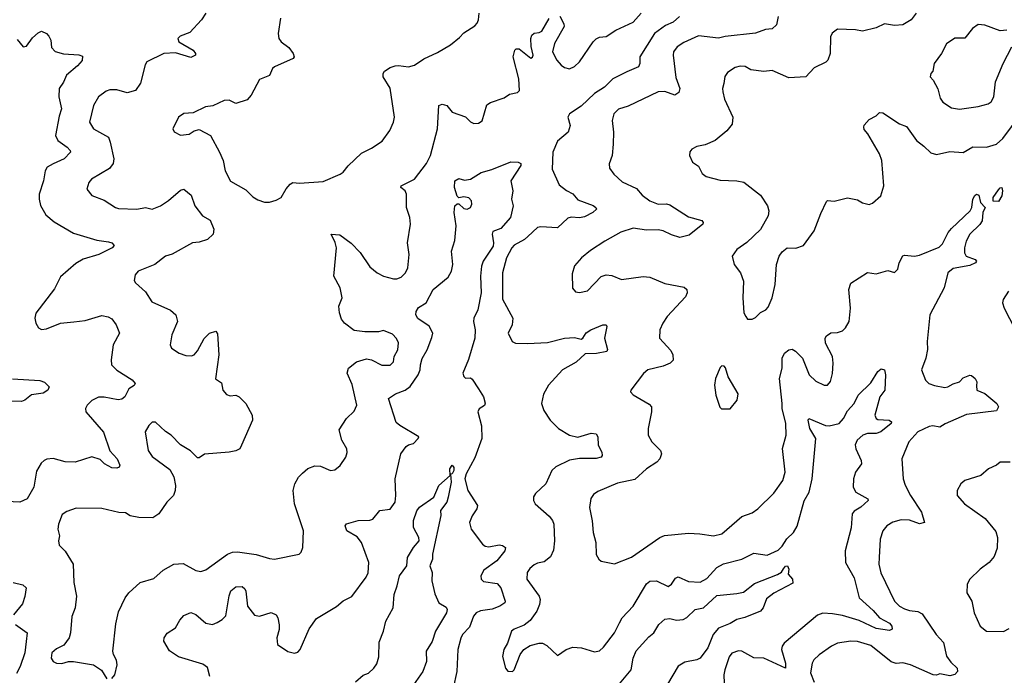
# Model space of a CAD drawing. Extents: x 2133461 to 2293071, y 753526 to 916327.
# Tile 295 of 459: x 2217344 to 2223221, y 868952 to 872867. Entities that reach past the tile are written whole.
import ezdxf

# ---------------------------------------------------------------- set-up
doc = ezdxf.new("R2010")
doc.units = 0

msp = doc.modelspace()

# ---------------------------------------------------------------- linework, layer by layer
at = {"layer": '0CON10XD'}
for points in [[(2218455.8, 872905), (2218430, 872865), (2218360.3, 872789.7), (2218301.6, 872768.4), (2218287.3, 872755), (2218293.4, 872733.4), (2218379.6, 872685), (2218394.5, 872665), (2218393.3, 872655), (2218365, 872640), (2218275, 872668.5), (2218204.7, 872665.3), (2218104.2, 872615), (2218093.2, 872596.8), (2218065, 872486.7), (2218035.4, 872444.6), (2217985, 872430), (2217925, 872447.5), (2217882.8, 872447.2), (2217860.6, 872439.4), (2217815, 872405.8), (2217785.4, 872355), (2217761.1, 872255), (2217785, 872215.6), (2217874.5, 872164.5), (2217884.6, 872134.6), (2217905.5, 872035), (2217902.7, 872007.3), (2217881.4, 871978.6), (2217773.8, 871915), (2217756.2, 871895), (2217744.2, 871855), (2217775, 871816.7), (2217849.5, 871789.5), (2217915.8, 871745.8), (2217935, 871739.2), (2218044.4, 871734.4), (2218095, 871746), (2218135, 871735.8), (2218183.8, 871755), (2218233, 871787), (2218305, 871848.6), (2218325, 871854.2), (2218368, 871818), (2218389.4, 871755), (2218435, 871696), (2218480.3, 871670.3), (2218504, 871615), (2218499.2, 871585), (2218466.2, 871555), (2218415, 871538.1), (2218375, 871534.2), (2218254.3, 871465.7), (2218215, 871454.3), (2218150, 871405), (2218051.2, 871365), (2218033.3, 871343.3), (2218028.3, 871308.3), (2218035.8, 871295), (2218095, 871240.8), (2218132.2, 871182.2), (2218245, 871131.4), (2218275.7, 871105), (2218285.7, 871065), (2218252.5, 870985), (2218242.5, 870925), (2218250, 870905), (2218296.2, 870875), (2218335, 870861.5), (2218370.6, 870859.4), (2218385, 870866), (2218405, 870888.8), (2218445, 870962.5), (2218477.5, 870995), (2218515, 871007.5), (2218525, 870990), (2218533.8, 870865), (2218513, 870723), (2218548.3, 870698.3), (2218557.5, 870655), (2218579.5, 870629.5), (2218601.2, 870621.2), (2218635, 870624.2), (2218653.8, 870615), (2218693.3, 870575), (2218732, 870505), (2218734, 870475), (2218667.5, 870325), (2218658.8, 870305), (2218635, 870292), (2218595, 870283.8), (2218447.1, 870272.9), (2218415, 870250), (2218405, 870250), (2218363, 870293), (2218305, 870327.1), (2218249.2, 870385), (2218215, 870407.1), (2218155, 870463.3), (2218135, 870463.3), (2218115.9, 870444.1), (2218094.2, 870405.8), (2218111.1, 870295), (2218135, 870257.5), (2218240.3, 870180.3), (2218265, 870137.5), (2218274.3, 870084.3), (2218273.3, 870055), (2218261.4, 870025), (2218222.9, 869985), (2218174.4, 869915), (2218138.9, 869891.1), (2218055, 869894.6), (2218004.1, 869904.1), (2217975, 869921.4), (2217935.6, 869924.4), (2217835, 869947.1), (2217681.1, 869948.9), (2217625, 869930.6), (2217597.6, 869912.4), (2217576.4, 869855), (2217572.1, 869825), (2217581.4, 869785), (2217575.7, 869755), (2217579.7, 869729.7), (2217615, 869694), (2217663.8, 869615), (2217667.3, 869505), (2217683.1, 869425), (2217675.8, 869355), (2217656.2, 869303.8), (2217647.3, 869205), (2217638.9, 869175), (2217608.8, 869131.2), (2217565, 869109.2), (2217536.2, 869085), (2217531.4, 869055), (2217545, 869034), (2217565, 869024.3), (2217595, 869022.9), (2217635, 869034), (2217665, 869034.2), (2217785, 869013.8), (2217831.7, 868981.7), (2217865, 868930)], [(2217895, 868932.5), (2217912.5, 868955), (2217926, 869015), (2217922.3, 869042.3), (2217903.8, 869075), (2217900, 869095), (2217919.1, 869259.1), (2217935, 869330), (2217974.6, 869415), (2217995, 869443.3), (2218063.8, 869506.2), (2218145, 869529.2), (2218200.2, 869579.8), (2218264.5, 869615.5), (2218319.1, 869619.1), (2218395, 869578.1), (2218425, 869571.5), (2218455, 869581.5), (2218585.4, 869674.6), (2218615, 869687.5), (2218645, 869688.5), (2218755, 869672.2), (2218835, 869648.6), (2218865, 869645.7), (2219012.5, 869675), (2219023.6, 869686.4), (2219033.3, 869715), (2219038.8, 869815), (2218984.4, 869975), (2218977.5, 870055), (2218986, 870095), (2219009.2, 870135), (2219031.7, 870158.3), (2219065, 870186.9), (2219105, 870202.9), (2219139.7, 870199.7), (2219200, 870175), (2219225, 870178.8), (2219256.2, 870205), (2219291.2, 870255), (2219298.8, 870281.2), (2219296.1, 870303.9), (2219266.2, 870355), (2219251.7, 870418.3), (2219295.4, 870484.6), (2219340.6, 870529.4), (2219356.7, 870565), (2219329.2, 870689.2), (2219298.6, 870755), (2219305.8, 870785), (2219355, 870822.9), (2219415, 870841.4), (2219445, 870835.7), (2219505, 870803.6), (2219556.2, 870803.8), (2219575, 870823.3), (2219580, 870855), (2219600.6, 870895), (2219605, 870937.5), (2219593.2, 870963.2), (2219569.7, 870989.7), (2219515, 871010), (2219485, 871003.3), (2219405, 871002), (2219341.2, 871011.2), (2219282, 871055), (2219265, 871077.5), (2219253.6, 871116.4), (2219250, 871155), (2219268, 871205), (2219257.5, 871265), (2219218.8, 871335), (2219234.3, 871505), (2219226.4, 871536.4), (2219202.5, 871585), (2219255, 871582), (2219322.7, 871532.7), (2219376.2, 871476.2), (2219435, 871391.1), (2219477.5, 871355), (2219515, 871335.6), (2219575, 871320), (2219595, 871318.9), (2219621.7, 871328.3), (2219646, 871355), (2219660.8, 871385), (2219669.2, 871465), (2219658.6, 871535), (2219677.1, 871645), (2219673.1, 871685), (2219652.9, 871745), (2219652.9, 871825), (2219644.5, 871844.5), (2219620, 871865), (2219620.8, 871875), (2219700.8, 871915), (2219771.5, 872008.5), (2219796.4, 872055), (2219837.1, 872215), (2219846.7, 872355), (2219865, 872362), (2219893.3, 872355), (2219925, 872314.3), (2220005, 872286.7), (2220035, 872257.5), (2220055, 872247.5), (2220081.7, 872248.3), (2220105, 872262.5), (2220132.7, 872357.3), (2220155, 872372), (2220235, 872400), (2220268.3, 872421.7), (2220315, 872432.5), (2220327.2, 872442.8), (2220324, 872514), (2220290, 872645), (2220298.8, 872685), (2220307.7, 872692.3), (2220325, 872692), (2220395, 872637.5), (2220405, 872642.5), (2220408, 872655), (2220396.9, 872706.9), (2220395.5, 872755), (2220401.5, 872775), (2220415, 872786.7), (2220445, 872789.4), (2220461.2, 872798.8), (2220505, 872874.3)], [(2218950.8, 872700.8), (2218976.2, 872665), (2218983.3, 872645), (2218976.7, 872635), (2218865, 872585.8), (2218852.5, 872575), (2218835, 872533.3), (2218775, 872510), (2218725.8, 872415), (2218701.7, 872388.3), (2218635, 872365.7), (2218595, 872386.9), (2218565.7, 872384.3), (2218497.3, 872352.7), (2218454, 872346), (2218378.8, 872311.2), (2218325, 872306), (2218292.5, 872285), (2218257.5, 872215), (2218267, 872197), (2218305, 872177.5), (2218355, 872183.3), (2218385, 872202.5), (2218415, 872210), (2218482.5, 872175), (2218537.5, 872075), (2218558.6, 872025), (2218571.1, 871965), (2218602.5, 871902.5), (2218695, 871851.2), (2218735, 871808.8), (2218765, 871790), (2218805, 871776.7), (2218835, 871776.7), (2218875, 871788), (2218904.2, 871805.8), (2218935, 871856.2), (2218958, 871885), (2218975, 871894.2), (2219015, 871890), (2219155, 871899.5), (2219256.7, 871945), (2219275, 871956), (2219305, 871994), (2219385, 872070), (2219445, 872100), (2219507.9, 872142.1), (2219554, 872205), (2219575.7, 872255), (2219581.9, 872285), (2219555, 872457.5), (2219513.3, 872525), (2219513.9, 872545), (2219521.5, 872558.5), (2219555, 872580.9), (2219585, 872590.9), (2219605, 872593.3), (2219665, 872584.4), (2219700, 872595), (2219756.3, 872633.7), (2219838.9, 872671.1), (2219915, 872716), (2219970, 872760), (2219995, 872788), (2220060.5, 872829.5), (2220073.8, 872845), (2220082, 872865), (2220085.7, 872905)], [(2218900, 872875), (2218888, 872785), (2218891.2, 872755), (2218904.1, 872734.1), (2218950.8, 872700.8)], [(2221282.5, 872885), (2221245, 872851.2), (2221197.9, 872832.1), (2221132.2, 872785), (2221044.5, 872645), (2221044.6, 872605), (2221036.9, 872585), (2220967.5, 872555), (2220885, 872513.6), (2220835, 872462.7), (2220774.8, 872425.2), (2220695, 872350), (2220626.2, 872305), (2220616.2, 872285), (2220630, 872235), (2220617.5, 872195), (2220555, 872141.4), (2220526.5, 872075), (2220521.4, 871975), (2220565, 871880), (2220607.3, 871847.3), (2220645, 871827.5), (2220675, 871790.4), (2220766.2, 871756.2), (2220783.8, 871745), (2220787.5, 871735), (2220765.7, 871715), (2220715, 871689.2), (2220685, 871683.9), (2220635, 871688.2), (2220615, 871681.5), (2220555, 871623.6), (2220455, 871630), (2220435, 871625.6), (2220377.7, 871572.3), (2220356.9, 871553.1), (2220295, 871520), (2220280.8, 871505), (2220248.9, 871445), (2220225.6, 871355), (2220225, 871197.5), (2220288, 871085), (2220284.2, 871045), (2220260, 870995), (2220283.3, 870945), (2220304.1, 870934.1), (2220375, 870933.1), (2220495, 870938.5), (2220595, 870965.3), (2220655, 870968.5), (2220695, 870958.6), (2220705, 870964.2), (2220725, 870996.9), (2220754, 871015), (2220825, 871044.2), (2220843.8, 871043.8), (2220848.8, 871035), (2220834.4, 870965), (2220852, 870898), (2220848.8, 870885), (2220787.5, 870872.5), (2220719.1, 870870.9), (2220665, 870822.2), (2220584.2, 870775), (2220500, 870685), (2220469.7, 870630.3), (2220458, 870575), (2220472.1, 870532.1), (2220510.8, 870475), (2220559.4, 870425), (2220626, 870385), (2220675, 870373.1), (2220755, 870396.8), (2220785, 870394.3), (2220795.4, 870375.4), (2220796.9, 870325), (2220817.8, 870285), (2220820, 870265), (2220813.8, 870255), (2220785, 870246.4), (2220685, 870246.2), (2220625, 870235.7), (2220543.7, 870196.4), (2220520, 870175), (2220485.4, 870094.6), (2220423.4, 870036.6), (2220411.7, 870018.3), (2220410, 869995), (2220420, 869975), (2220505, 869901.9), (2220525, 869875.8), (2220531.5, 869855), (2220537.1, 869755), (2220530.7, 869699.3), (2220511.7, 869658.3), (2220475, 869628.5), (2220435, 869621.5), (2220415, 869611.5), (2220389.8, 869590.2), (2220373.8, 869565), (2220371.2, 869525), (2220445.5, 869425), (2220450.9, 869405), (2220447.5, 869375), (2220431.2, 869335), (2220390.6, 869279.4), (2220355, 869250.5), (2220295, 869227.5), (2220280, 869215), (2220255.6, 869144.4), (2220234, 869105), (2220226.2, 869065), (2220243.3, 868995), (2220257, 868977), (2220285, 868973.8), (2220295, 868983.8), (2220330.5, 869075), (2220354.1, 869105.9), (2220390.9, 869129.1), (2220445, 869142.7), (2220465, 869142.7), (2220490.2, 869130.2), (2220555, 869070), (2220605, 869105.6), (2220645, 869119.1), (2220696.4, 869116.4), (2220775, 869092.5), (2220805, 869098), (2220829.3, 869120.7), (2220895, 869206.2), (2220924.3, 869265), (2220939.2, 869295), (2221005, 869364), (2221085, 869498), (2221105, 869512.9), (2221145, 869515.6), (2221215, 869482.9), (2221234.5, 869495.5), (2221257.4, 869532.6), (2221275, 869539.4), (2221335, 869512.3), (2221405, 869507.1), (2221445, 869529.5), (2221504.2, 869595.8), (2221545, 869617.7), (2221655, 869644.5), (2221725, 869680.5), (2221805, 869670), (2221871.4, 869698.6), (2221895, 869723.1), (2221922.9, 869767.1), (2221962.8, 869805), (2221985, 869841.9), (2222025.7, 869994.3), (2222055.4, 870045.4), (2222074.6, 870125.4), (2222096.3, 870365), (2222060.9, 870425), (2222050, 870475), (2222053.8, 870486.2), (2222152.6, 870442.6), (2222175, 870441.9), (2222235, 870455.4), (2222260.8, 870485), (2222285, 870530), (2222324.6, 870575), (2222347.7, 870625), (2222425, 870698.8), (2222465, 870766.7), (2222485, 870781.2), (2222505, 870776.7), (2222511.8, 870745), (2222506.8, 870655), (2222476.9, 870615), (2222447.5, 870505), (2222455, 870486.2), (2222465, 870478.6), (2222533.3, 870475), (2222548, 870465), (2222545.8, 870455), (2222484.2, 870405), (2222455, 870396.6), (2222405, 870396.6), (2222375.7, 870385), (2222342.9, 870355), (2222331.1, 870328.9)], [(2220568.3, 872888.3), (2220591.7, 872841.7), (2220594, 872825), (2220536.3, 872723.7), (2220523.5, 872675), (2220550.7, 872625), (2220575.9, 872595.9), (2220595, 872580.6), (2220625, 872573.6), (2220655, 872587.5), (2220686.3, 872615), (2220767.5, 872735), (2220785, 872752), (2220805, 872762.5), (2220845, 872765.8), (2220902.9, 872805), (2221005, 872851.2), (2221052.9, 872905)], [(2221871.8, 872885), (2221860.6, 872835), (2221835, 872812.5), (2221795, 872808.6), (2221735, 872785.5), (2221555, 872766.5), (2221515, 872755.8), (2221395, 872770.7), (2221308.8, 872731.2), (2221268.1, 872705), (2221245.6, 872675), (2221244.4, 872655), (2221260.8, 872520.8), (2221284.4, 872455.6), (2221278.5, 872431.5), (2221255, 872416.9), (2221195, 872437.9), (2221155, 872436.2), (2220975, 872351.1), (2220917.6, 872332.4), (2220891.2, 872305), (2220880, 872265), (2220889.2, 872195), (2220886.6, 872123.4), (2220880.5, 872055), (2220863.3, 872005), (2220865, 871980), (2220891.2, 871945), (2220939.2, 871899.2), (2221025, 871858.9), (2221059.4, 871819.4), (2221105.7, 871785), (2221155, 871765.4), (2221205, 871766.4), (2221225, 871760.6), (2221335, 871688.6), (2221415, 871668), (2221423.8, 871655), (2221421.2, 871645), (2221340.3, 871579.7), (2221285, 871565.6), (2221235, 871581.1), (2221185, 871605.5), (2221155, 871611.5), (2221085, 871609.4), (2221005, 871621.4), (2220932.4, 871597.6), (2220837.5, 871545), (2220751.2, 871488.8), (2220696.7, 871445), (2220655, 871397.5), (2220640.7, 871349.3), (2220643, 871263), (2220661.7, 871241.7), (2220685, 871236.7), (2220732.3, 871247.7), (2220815, 871333.8), (2220845, 871342.5), (2220878.3, 871338.3), (2220935.8, 871315.8), (2221065, 871332.2), (2221105, 871328.9), (2221195, 871292.2), (2221310, 871270), (2221325.7, 871255.7), (2221327.1, 871235), (2221318, 871212), (2221208.6, 871095), (2221182.2, 871055), (2221165.7, 871015), (2221163.8, 870965), (2221230.9, 870890.9), (2221243.3, 870865), (2221245, 870833.8), (2221226.2, 870815), (2221185, 870797.8), (2221093.8, 870775), (2221067, 870753), (2220992.5, 870655), (2220990, 870645), (2221005, 870627.5), (2221101.2, 870571.2), (2221114.1, 870554.1), (2221114.3, 870525), (2221094.3, 870425), (2221095.8, 870385), (2221118, 870345), (2221168, 870295), (2221174, 870275), (2221164, 870245), (2221146.4, 870223.6), (2221086.2, 870185), (2221015, 870120.8), (2220911.7, 870098.3), (2220795, 870048.6), (2220769.3, 870030.7), (2220753.4, 870006.6), (2220744.2, 869954.2), (2220761.2, 869875), (2220766.2, 869805), (2220783.8, 869745), (2220784.1, 869674.1), (2220800, 869645), (2220814.1, 869634.1), (2220895, 869618), (2220995, 869656.9), (2221165.5, 869774.5), (2221192.6, 869787.4), (2221335, 869800), (2221404.2, 869795.8), (2221485, 869784.4), (2221535, 869797.1), (2221655, 869899.4), (2221715, 869922.9), (2221750, 869945), (2221845, 870039.2), (2221899.4, 870115), (2221913.3, 870165), (2221896.4, 870306.4), (2221917.8, 870385), (2221916.5, 870455), (2221894.2, 870545), (2221895.6, 870575), (2221878.1, 870725), (2221895.6, 870785.6), (2221894.3, 870845), (2221908.8, 870875), (2221934.3, 870895.7), (2221955, 870900), (2221975, 870888), (2222015.6, 870845), (2222055.8, 870745), (2222095, 870708), (2222145, 870683.3), (2222165, 870683.3), (2222183.9, 870706.1), (2222195.8, 870754.2), (2222200, 870815), (2222195.6, 870855), (2222154.2, 870935), (2222150.8, 870965), (2222160.3, 870979.7), (2222185, 870995.8), (2222225, 870998), (2222255, 871008.8), (2222273, 871027), (2222294.2, 871065), (2222302.2, 871145), (2222293.1, 871255), (2222305.7, 871294.3), (2222405, 871357.5), (2222455, 871348.8), (2222525, 871368), (2222565, 871356.7), (2222585, 871377.5), (2222592.9, 871415), (2222615, 871457.5), (2222625, 871461.2), (2222684.1, 871454.1), (2222715, 871460.6), (2222832.4, 871507.6), (2222852, 871528), (2222884.7, 871595), (2222905, 871620), (2223017.1, 871725), (2223026.9, 871745), (2223033.8, 871795), (2223045, 871817.1), (2223055, 871824), (2223069.4, 871819.4), (2223078.5, 871775), (2223105.5, 871745), (2223093.3, 871715), (2223087.7, 871665), (2223075, 871644.5), (2223015.5, 871585), (2222992.9, 871545), (2222983.9, 871505), (2222983.2, 871475), (2222992.2, 871455), (2223047.5, 871435), (2223053.8, 871425), (2223048, 871415), (2223015, 871398.5), (2222915, 871380.8), (2222884.6, 871355), (2222860.8, 871265), (2222775.3, 871105), (2222760.5, 870945), (2222762.4, 870897.6), (2222752.5, 870845), (2222726.2, 870775), (2222750, 870715), (2222770, 870695), (2222805, 870681.4), (2222865, 870669.4), (2222884.1, 870674.1), (2222915, 870692.5), (2222952.5, 870705), (2222975, 870728.8), (2223015, 870743.3), (2223025, 870742.5), (2223046.7, 870725), (2223057.5, 870705), (2223055, 870680), (2223057.5, 870655), (2223104.4, 870634.4), (2223176.7, 870575), (2223186.4, 870555), (2223175, 870530), (2222995, 870508.9), (2222866.9, 870453.1), (2222835, 870433.6), (2222795, 870441.2), (2222771.9, 870438.1), (2222705, 870406.2), (2222651.5, 870345), (2222608.6, 870245), (2222616.9, 870125), (2222628, 870088), (2222660, 870025), (2222726.2, 869925), (2222743.8, 869865), (2222715, 869855.7), (2222655, 869877.9), (2222605, 869879.2), (2222555, 869865.5), (2222519.2, 869845), (2222495.4, 869814.6), (2222479.1, 869765), (2222473.8, 869655), (2222471.8, 869615), (2222484.6, 869564.6), (2222564.8, 869394.8), (2222595, 869365.5), (2222625, 869348.5), (2222655, 869337.8), (2222705, 869333.6), (2222729.7, 869319.7), (2222814.7, 869194.7), (2222858.5, 869148.5), (2222876.2, 869066.2), (2222900.7, 869030.7), (2222940, 868995), (2222940.6, 868975), (2222925, 868956.9), (2222895, 868948.5), (2222835, 868961.2), (2222815, 868952), (2222795.8, 868954.2), (2222661.2, 869015), (2222615, 869025.3), (2222575, 869022.5), (2222545, 869033.1), (2222425, 869130), (2222345, 869153.6), (2222305, 869156.5), (2222225.7, 869144.3), (2222188.8, 869125), (2222115.3, 869074.7), (2222084.3, 869045), (2222074.4, 869025), (2222064, 868966), (2222085, 868910.6)], [(2222695.5, 872905), (2222665, 872865.6), (2222615, 872836.5), (2222565, 872832.5), (2222505, 872841.9), (2222455, 872817.1), (2222375, 872798.8), (2222333, 872807), (2222225, 872810), (2222194.1, 872785.9), (2222183.3, 872765), (2222182, 872665), (2222168, 872625), (2222155, 872612), (2222085, 872580), (2222036.2, 872525), (2221935, 872520), (2221835, 872562.5), (2221785, 872558), (2221707, 872567), (2221675, 872587.5), (2221645, 872590), (2221615, 872582), (2221568.8, 872551.2), (2221552.7, 872527.3), (2221545.8, 872485), (2221538, 872455), (2221540, 872435), (2221551.2, 872391.2), (2221600, 872285), (2221596.3, 872243.7), (2221565, 872202.5), (2221495, 872146), (2221435, 872120), (2221385, 872110), (2221355, 872092.5), (2221343, 872077), (2221342.5, 872055), (2221360, 872015), (2221395, 871991.2), (2221418, 871948), (2221441.2, 871931.2), (2221525, 871907.5), (2221625, 871904.4), (2221665.6, 871895.6), (2221765, 871818), (2221806.7, 871755), (2221814.5, 871725), (2221811.9, 871695), (2221765, 871614), (2221683.1, 871536.9), (2221624, 871495), (2221596.2, 871455), (2221608, 871405), (2221645.7, 871355.7), (2221663.8, 871305), (2221660, 871205), (2221667, 871117), (2221677.5, 871095), (2221688.3, 871078.3), (2221715, 871077.5), (2221735, 871087.5), (2221765, 871117.5), (2221797.5, 871135), (2221810.7, 871149.3), (2221836.2, 871205), (2221852.5, 871285), (2221861.9, 871405), (2221877.5, 871455), (2221895, 871480), (2221925, 871504.3), (2221977.3, 871502.7), (2222022.7, 871517.3), (2222085.8, 871605), (2222125, 871710), (2222158.8, 871781.2), (2222165, 871786), (2222205, 871782), (2222285, 871802), (2222345, 871790), (2222375, 871773.3), (2222415, 871763.8), (2222435, 871771.2), (2222483.8, 871815), (2222501.2, 871875), (2222490.6, 872025), (2222475.6, 872065), (2222405.7, 872185), (2222385, 872210), (2222382.5, 872225), (2222385, 872236.7), (2222415, 872270), (2222455, 872293.3), (2222475, 872313.3), (2222495, 872310), (2222595, 872244), (2222637.9, 872227.9), (2222696, 872145), (2222741.3, 872111.3), (2222781.3, 872071.3), (2222815, 872061.9), (2222895, 872080), (2222975, 872073.8), (2223033.2, 872106.8), (2223115, 872105.8), (2223175, 872124.3), (2223212.8, 872157.2), (2223315, 872296)], [(2217328.7, 872748.7), (2217365, 872703.8), (2217385, 872708.8), (2217421.1, 872758.9), (2217455, 872788.6), (2217475, 872797.5), (2217503.6, 872783.6), (2217517.8, 872767.8), (2217529.6, 872745), (2217535, 872701.2), (2217556.9, 872676.9), (2217605, 872661.9), (2217697.3, 872657.3), (2217718.3, 872648.3), (2217717.3, 872622.7), (2217689.7, 872590.3), (2217624.6, 872535.4), (2217606.2, 872493.8), (2217580, 872455), (2217577.8, 872405), (2217594.4, 872335), (2217579.4, 872290.6), (2217558.9, 872175), (2217572.2, 872145), (2217626.9, 872105), (2217645.7, 872085), (2217647.1, 872075), (2217610.8, 872035), (2217543.3, 872006.7), (2217509.4, 871985), (2217495.6, 871965), (2217486.5, 871905), (2217461.2, 871825), (2217460, 871795), (2217467.8, 871757.8), (2217501.2, 871701.2), (2217550.5, 871660.5), (2217665, 871591.1), (2217805, 871550.4), (2217875, 871540.8), (2217895, 871533.8), (2217907.7, 871517.7), (2217896.7, 871505), (2217816.2, 871463.8), (2217722.9, 871437.1), (2217678.5, 871411.5), (2217588.8, 871331.2), (2217551.4, 871258.6), (2217441.2, 871115), (2217434, 871085), (2217440, 871055), (2217456.1, 871026.1), (2217475, 871016.7), (2217505, 871020), (2217587.5, 871055), (2217667, 871063), (2217735, 871070), (2217835, 871100), (2217873.2, 871093.2), (2217895, 871081.2), (2217920.8, 871045), (2217940.8, 870995), (2217901.8, 870925), (2217890.4, 870835), (2217893.3, 870805), (2217924.1, 870774.1), (2218016, 870716), (2218032.9, 870695), (2218028.5, 870681.5), (2217996.7, 870663.3), (2217971.4, 870615), (2217955, 870600), (2217932.7, 870597.3), (2217848.1, 870611.9), (2217815, 870611.9), (2217775, 870592.9), (2217747.1, 870565), (2217737.1, 870545), (2217740, 870525), (2217845, 870404), (2217882.3, 870292.3), (2217925.5, 870245), (2217943, 870207), (2217937.5, 870195), (2217925, 870188.9), (2217895, 870191.1), (2217851.2, 870215), (2217825, 870241.2), (2217775, 870255.7), (2217675, 870224.3), (2217615.7, 870225.7), (2217544.2, 870245.8), (2217507.3, 870242.7), (2217490, 870235), (2217471.8, 870218.2), (2217445, 870170), (2217428.9, 870075), (2217388.1, 870005), (2217345, 869985.5), (2217265, 869989.5)], [(2223235, 872803.3), (2223195, 872800), (2223105, 872834), (2223065, 872837.5), (2223031.2, 872815), (2222985, 872756), (2222925, 872755.8), (2222875, 872722.5), (2222846, 872665), (2222802, 872605), (2222795, 872560), (2222782.5, 872545), (2222777.5, 872525), (2222796.1, 872506.1), (2222824.2, 872454.2), (2222838.3, 872398.3), (2222854, 872375), (2222905, 872340), (2222953.1, 872333.1), (2223065, 872348.9), (2223125, 872364.6), (2223142.9, 872377.1), (2223158.9, 872405), (2223167.5, 872495), (2223214.2, 872605), (2223265.4, 872704.6)], [(2218478.5, 868945), (2218465, 868998), (2218437.4, 869017.4), (2218291.7, 869061.7), (2218238.3, 869098.3), (2218204, 869155), (2218206.7, 869175), (2218225, 869202.5), (2218274.4, 869235.6), (2218300, 869280), (2218325, 869308), (2218365.9, 869325.9), (2218395, 869314), (2218456, 869264), (2218495, 869255.7), (2218523.4, 869266.6), (2218553.8, 869285), (2218575, 869306.7), (2218593.9, 869426.1), (2218605, 869456), (2218635, 869480.6), (2218671.3, 869481.3), (2218688.3, 869468.3), (2218694.3, 869455), (2218705, 869364), (2218745, 869311.4), (2218775, 869304.3), (2218845, 869326), (2218875, 869313.3), (2218886, 869295), (2218892.3, 869252.3), (2218892, 869225), (2218879.2, 869175), (2218884, 869135), (2218945, 869093.8), (2218985, 869083.3), (2219005, 869090), (2219018.8, 869105), (2219071.7, 869228.3), (2219115, 869291.4), (2219235, 869362), (2219274.5, 869395.5), (2219326.8, 869423.2), (2219412.6, 869537.4), (2219425, 869563.3), (2219428.1, 869625), (2219383.5, 869745), (2219358.2, 869778.2), (2219297.5, 869815), (2219286, 869845), (2219295, 869855.8), (2219365, 869876.4), (2219435, 869879.1), (2219451.2, 869885), (2219494.5, 869935.5), (2219555.8, 869944.2), (2219585.7, 869985), (2219590, 870025), (2219584.5, 870124.5), (2219619.2, 870275), (2219651.7, 870318.3), (2219665, 870328.8), (2219695, 870336.7), (2219723.3, 870365), (2219726.2, 870375), (2219613.1, 870443.1), (2219592.1, 870462.1), (2219545.5, 870604.5), (2219588, 870632), (2219645, 870654.2), (2219675, 870676.6), (2219723.5, 870745), (2219734.6, 870775), (2219736.6, 870806.6), (2219746.2, 870843.8), (2219775.4, 870895), (2219805, 870969.2), (2219809.2, 870995), (2219787.3, 871037.3), (2219721.5, 871081.5), (2219709.6, 871105), (2219710, 871125), (2219725, 871147.8), (2219770, 871175), (2219811.9, 871255), (2219901.4, 871328.6), (2219921.5, 871365), (2219929.5, 871405), (2219921.9, 871485), (2219941.3, 871548.7), (2219950, 871635), (2219936.9, 871715), (2219941.2, 871755), (2219955, 871767.5), (2219965, 871767.5), (2219995, 871740), (2220015, 871734.3), (2220034, 871745), (2220042.9, 871765), (2220041.1, 871785), (2220025, 871803.3), (2219995, 871808.5), (2219965, 871802.5), (2219955, 871813.3), (2219938.8, 871865), (2219942, 871905), (2219965, 871918), (2219998.8, 871908.8), (2220035.5, 871914.5), (2220098, 871955), (2220161.8, 871971.8), (2220275, 872018.8), (2220320, 872015), (2220335, 872007.5), (2220336.2, 871996.2), (2220275.8, 871905), (2220288, 871845), (2220280, 871795), (2220290, 871755), (2220273.5, 871685), (2220215, 871619.2), (2220168.2, 871601.8), (2220164.1, 871585.9), (2220172.2, 871535), (2220169.7, 871515), (2220111.1, 871425), (2220100.4, 871395), (2220094.7, 871335), (2220097.9, 871235), (2220078.8, 871135), (2220055.4, 871085), (2220052, 871065), (2220062.1, 871015), (2220060.8, 870965), (2220023.2, 870836.8), (2219990, 870755), (2219995, 870736.7), (2220005, 870726.7), (2220035, 870728), (2220045, 870719.2), (2220083.3, 870663.3), (2220113.1, 870615), (2220123.1, 870576.9), (2220118.1, 870561.9), (2220087.4, 870542.6), (2220079.1, 870525), (2220100.8, 870440.8), (2220102.3, 870365), (2220060.4, 870249.6), (2220009.2, 870155), (2220000.8, 870125), (2220019.5, 870055), (2220075.8, 869965), (2220072.5, 869945), (2220045.4, 869904.6), (2220029.4, 869865), (2220038.1, 869825), (2220105.5, 869735.5), (2220122.1, 869722.1), (2220145, 869718.6), (2220205, 869730.6), (2220226.5, 869726.5), (2220243.8, 869715), (2220239.2, 869695), (2220191.4, 869635), (2220115, 869578.9), (2220095.6, 869545), (2220099.4, 869525), (2220112.7, 869512.7), (2220195, 869500.9), (2220215.5, 869475), (2220242.5, 869395), (2220240, 869385), (2220210.8, 869365), (2220165, 869346), (2220093.8, 869336.2), (2220068.5, 869325), (2220052.9, 869305), (2220029.9, 869240.1), (2219988.1, 869195), (2219976.6, 869173.4), (2219958.9, 869105), (2219953.3, 868975), (2219932.2, 868875)], [(2223185, 871780.7), (2223155, 871783.6), (2223153.9, 871803.9), (2223185, 871851.5), (2223195, 871863.1), (2223205, 871864), (2223209.6, 871845), (2223205.7, 871815), (2223185, 871780.7)], [(2223246, 871245), (2223214, 871195), (2223210.8, 871175), (2223219.2, 871145), (2223316.5, 870955)], [(2221585, 870542.5), (2221626.7, 870595), (2221633, 870633), (2221573.3, 870735), (2221557, 870787), (2221548.3, 870798.3), (2221535, 870800), (2221525, 870790), (2221496.7, 870725), (2221491.2, 870685), (2221500, 870625), (2221523.8, 870553.8), (2221533.6, 870543.6), (2221585, 870542.5)], [(2217302.3, 870722.3), (2217465, 870712), (2217491.7, 870701.7), (2217521.2, 870675), (2217512.5, 870655), (2217485, 870635.7), (2217415, 870627.1), (2217375.6, 870595), (2217355, 870586.1), (2217265, 870589.2)], [(2222331.1, 870328.9), (2222334.5, 870305), (2222366.7, 870235), (2222368.6, 870215), (2222332.2, 870165), (2222320, 870125), (2222319.1, 870075), (2222335, 870044.4), (2222406.7, 870005), (2222408.8, 869995), (2222365, 869956.7), (2222325, 869932), (2222312, 869915), (2222307.2, 869832.8), (2222270, 869695), (2222271.9, 869625), (2222325, 869534), (2222354.5, 869415), (2222438.6, 869338.6), (2222476.5, 869295), (2222535, 869264), (2222548.8, 869245), (2222551.9, 869228.1), (2222535, 869219.6), (2222455, 869231.5), (2222355, 869278.4), (2222255, 869308.7), (2222195, 869319.2), (2222136.9, 869323.1), (2222105, 869311.5), (2221906.1, 869143.9), (2221894.4, 869125), (2221891.8, 869105), (2221915.5, 869024.5), (2221915, 868994.2), (2221785, 869053.5), (2221725, 869055.6), (2221655, 869095.7), (2221635, 869097.8), (2221595, 869083.1), (2221578.3, 869061.7), (2221552.1, 868985), (2221546.4, 868955), (2221549.4, 868905)], [(2223255, 870224.2), (2223196.1, 870223.9), (2223173.8, 870206.2), (2223125.9, 870184.1), (2223080, 870145), (2222985, 870114), (2222961.2, 870095), (2222940, 870055), (2222938.8, 870025), (2222983.8, 869975), (2223107.2, 869887.2), (2223169.7, 869809.7), (2223180, 869775), (2223178.9, 869711.1), (2223159.4, 869660.6), (2223130.8, 869625), (2223076, 869585), (2223014.5, 869525.5), (2222998.6, 869495), (2222996.2, 869445), (2223026.2, 869395), (2223041.2, 869325), (2223076.2, 869245), (2223115, 869216), (2223215.8, 869214.2), (2223249.1, 869230.9)], [(2219348, 868912), (2219395, 868952.4), (2219425.5, 868964.5), (2219458.2, 868995), (2219475, 869020), (2219487.7, 869062.3), (2219490.1, 869149.9), (2219516.4, 869215), (2219530.3, 869275), (2219573.9, 869355), (2219579.8, 869435), (2219596.6, 869486.6), (2219611.8, 869545), (2219654.5, 869605), (2219658, 869655), (2219694.2, 869715), (2219728.5, 869755), (2219726.5, 869775), (2219694.1, 869835), (2219695, 869875.8), (2219715, 869933.6), (2219730, 869955), (2219815.7, 870015), (2219846.2, 870085), (2219913.3, 870145), (2219911.2, 870185), (2219925, 870206.7), (2219935, 870193.3), (2219935.2, 870175.2), (2219925, 870155.7), (2219916.4, 870153.6), (2219919.4, 870105), (2219902.2, 870015), (2219893.1, 869985), (2219856.7, 869935), (2219858, 869905), (2219808.8, 869675), (2219808, 869645), (2219791.2, 869605), (2219806.6, 869566.6), (2219804.4, 869515), (2219822.4, 869437.6), (2219845, 869384), (2219888.8, 869358.8), (2219896.2, 869345), (2219892, 869325), (2219826.9, 869215), (2219805.7, 869154.3), (2219770.4, 869095), (2219771.9, 869035), (2219750.5, 868975), (2219695.6, 868895)], [(2220915, 868889.1), (2220992.8, 868985), (2221005.2, 869055), (2221022.9, 869097.1), (2221098.2, 869181.8), (2221130, 869205), (2221158.6, 869255), (2221195, 869287.1), (2221225, 869291.9), (2221265, 869280.8), (2221305, 869285.7), (2221325, 869297.1), (2221375, 869344.4), (2221425, 869355.5), (2221505, 869428), (2221625, 869439.5), (2221665, 869448.9), (2221729.2, 869500.8), (2221866.3, 869553.7), (2221891.9, 869568.1), (2221903, 869587), (2221915, 869602.9), (2221926.4, 869606.4), (2221934, 869585), (2221930, 869555), (2221955.7, 869525), (2221958.8, 869501.2), (2221845, 869442.5), (2221802.2, 869407.8), (2221781.1, 869355), (2221765, 869335.7), (2221673, 869297), (2221625, 869284.1), (2221585, 869260.7), (2221515, 869233.9), (2221482.8, 869195), (2221452.2, 869115), (2221405, 869054.2), (2221386.6, 869043.4), (2221315, 869029.7), (2221275, 869007.3), (2221210.3, 868899.7)], [(2217305, 869506.7), (2217362.6, 869492.6), (2217382.5, 869475), (2217375, 869422.5), (2217360.7, 869379.3), (2217306.8, 869313.2)], [(2217320, 869255), (2217390, 869205), (2217383.4, 869153.4), (2217375.5, 869085), (2217348, 869005), (2217325, 868963.3)]]:
    msp.add_lwpolyline(points, dxfattribs=at)

doc.saveas('drawing.dxf')
